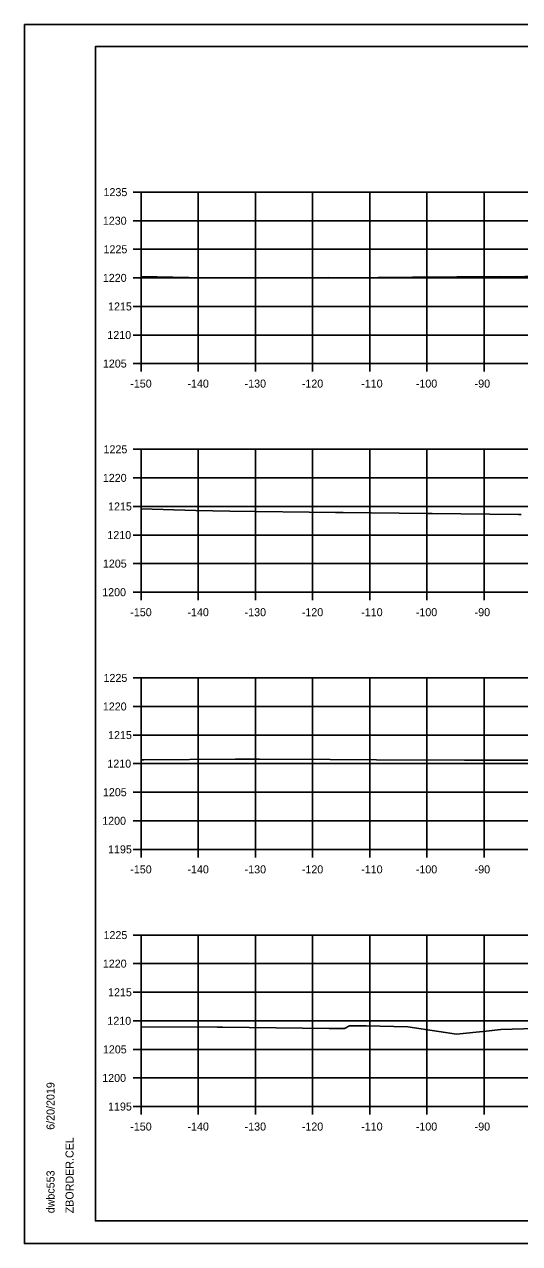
# Model space of a CAD drawing. Extents: x -70 to 701944, y -4 to 666871.
# Drawn here: x 680521.3 to 680607.9, y 651845.9 to 652059.3 of the extents above; entities that cross this region are included whole.
import ezdxf

# ---------------------------------------------------------------- set-up
doc = ezdxf.new("R2010")
doc.units = 0
for name, color, linetype in [('R_Axis', 7, 'Continuous'), ('R_Axis Annot', 7, 'Continuous'), ('R_Border', 7, 'Continuous'), ('R_Exist Surface', 7, 'Continuous'), ('R_Grid', 7, 'Continuous'), ('R_No Plot', 7, 'Continuous')]:
    doc.layers.add(name, color=color, linetype=linetype)

msp = doc.modelspace()

# ---------------------------------------------------------------- linework, layer by layer
at = {"layer": 'R_Axis'}
for p, q in [((680540.29, 652029.9), (680541.69, 652029.9)), ((680541.69, 651999.9), (680541.69, 652029.9)), ((680540.29, 652024.9), (680541.69, 652024.9)), ((680540.29, 652019.9), (680541.69, 652019.9)), ((680540.29, 652014.9), (680541.69, 652014.9)), ((680540.29, 652009.9), (680541.69, 652009.9)), ((680540.29, 652004.9), (680541.69, 652004.9)), ((680540.29, 651999.9), (680541.69, 651999.9)), ((680541.69, 651999.9), (680841.69, 651999.9)), ((680541.69, 651998.5), (680541.69, 651999.9)), ((680551.69, 651998.5), (680551.69, 651999.9)), ((680561.69, 651998.5), (680561.69, 651999.9)), ((680571.69, 651998.5), (680571.69, 651999.9)), ((680581.69, 651998.5), (680581.69, 651999.9)), ((680591.69, 651998.5), (680591.69, 651999.9)), ((680601.69, 651998.5), (680601.69, 651999.9)), ((680540.29, 651984.9), (680541.69, 651984.9)), ((680541.69, 651959.9), (680541.69, 651984.9)), ((680540.29, 651979.9), (680541.69, 651979.9)), ((680540.29, 651974.9), (680541.69, 651974.9)), ((680540.29, 651969.9), (680541.69, 651969.9)), ((680540.29, 651964.9), (680541.69, 651964.9)), ((680540.29, 651959.9), (680541.69, 651959.9)), ((680541.69, 651959.9), (680841.69, 651959.9)), ((680541.69, 651958.5), (680541.69, 651959.9)), ((680551.69, 651958.5), (680551.69, 651959.9)), ((680561.69, 651958.5), (680561.69, 651959.9)), ((680571.69, 651958.5), (680571.69, 651959.9)), ((680581.69, 651958.5), (680581.69, 651959.9)), ((680591.69, 651958.5), (680591.69, 651959.9)), ((680601.69, 651958.5), (680601.69, 651959.9)), ((680540.29, 651944.9), (680541.69, 651944.9)), ((680541.69, 651914.9), (680541.69, 651944.9)), ((680540.29, 651939.9), (680541.69, 651939.9)), ((680540.29, 651934.9), (680541.69, 651934.9)), ((680540.29, 651929.9), (680541.69, 651929.9)), ((680540.29, 651924.9), (680541.69, 651924.9)), ((680540.29, 651919.9), (680541.69, 651919.9)), ((680540.29, 651914.9), (680541.69, 651914.9)), ((680541.69, 651914.9), (680841.69, 651914.9)), ((680541.69, 651913.5), (680541.69, 651914.9)), ((680551.69, 651913.5), (680551.69, 651914.9)), ((680561.69, 651913.5), (680561.69, 651914.9)), ((680571.69, 651913.5), (680571.69, 651914.9)), ((680581.69, 651913.5), (680581.69, 651914.9)), ((680591.69, 651913.5), (680591.69, 651914.9)), ((680601.69, 651913.5), (680601.69, 651914.9)), ((680540.29, 651899.9), (680541.69, 651899.9)), ((680541.69, 651869.9), (680541.69, 651899.9)), ((680540.29, 651894.9), (680541.69, 651894.9)), ((680540.29, 651889.9), (680541.69, 651889.9)), ((680540.29, 651884.9), (680541.69, 651884.9)), ((680540.29, 651879.9), (680541.69, 651879.9)), ((680540.29, 651874.9), (680541.69, 651874.9)), ((680540.29, 651869.9), (680541.69, 651869.9)), ((680541.69, 651869.9), (680841.69, 651869.9)), ((680541.69, 651868.5), (680541.69, 651869.9)), ((680551.69, 651868.5), (680551.69, 651869.9)), ((680561.69, 651868.5), (680561.69, 651869.9)), ((680571.69, 651868.5), (680571.69, 651869.9)), ((680581.69, 651868.5), (680581.69, 651869.9)), ((680591.69, 651868.5), (680591.69, 651869.9)), ((680601.69, 651868.5), (680601.69, 651869.9))]:
    msp.add_line(p, q, dxfattribs=at)
at = {"layer": 'R_Border'}
for p, q in [((680533.69, 652055.36), (680849.87, 652055.36)), ((680533.69, 651849.9), (680533.69, 652055.36)), ((680533.69, 651849.9), (680533.69, 651849.9)), ((680849.87, 651849.9), (680533.69, 651849.9))]:
    msp.add_line(p, q, dxfattribs=at)
at = {"layer": 'R_Exist Surface'}
for points in [[(680541.69, 652015.11), (680552.84, 652014.92), (680570.09, 652014.92), (680574.44, 652014.94), (680577.15, 652014.93), (680589.14, 652015.03), (680604.64, 652015.12), (680605.85, 652015.07), (680620.56, 652015.36)], [(680541.69, 651974.47), (680551.29, 651974.22), (680557.19, 651974.1), (680575.67, 651973.86), (680577.06, 651973.83), (680591.75, 651973.68), (680592.61, 651973.67), (680607.7, 651973.52), (680608.17, 651973.52)], [(680541.69, 651930.56), (680542.19, 651930.56), (680558.19, 651930.69), (680562.39, 651930.68), (680574.79, 651930.62), (680582.89, 651930.55), (680598.28, 651930.48), (680610.11, 651930.52)], [(680541.69, 651883.86), (680555.03, 651883.81), (680555.95, 651883.81), (680574.6, 651883.55), (680577.26, 651883.54), (680578.15, 651884), (680578.25, 651884.05), (680581.05, 651884), (680588.32, 651883.86), (680593.79, 651883.04), (680596.84, 651882.58), (680602.04, 651883.08), (680604.64, 651883.4), (680620.42, 651883.82)]]:
    msp.add_lwpolyline(points, dxfattribs=at)
at = {"layer": 'R_Grid'}
for p, q in [((680541.69, 652029.9), (680841.69, 652029.9)), ((680541.69, 651999.9), (680541.69, 652029.9)), ((680551.69, 651999.9), (680551.69, 652029.9)), ((680561.69, 651999.9), (680561.69, 652029.9)), ((680571.69, 651999.9), (680571.69, 652029.9)), ((680581.69, 651999.9), (680581.69, 652029.9)), ((680591.69, 651999.9), (680591.69, 652029.9)), ((680601.69, 651999.9), (680601.69, 652029.9)), ((680541.69, 652024.9), (680841.69, 652024.9)), ((680541.69, 652019.9), (680841.69, 652019.9)), ((680541.69, 652014.9), (680841.69, 652014.9)), ((680541.69, 652009.9), (680841.69, 652009.9)), ((680541.69, 652004.9), (680841.69, 652004.9)), ((680541.69, 651999.9), (680841.69, 651999.9)), ((680541.69, 651984.9), (680841.69, 651984.9)), ((680541.69, 651959.9), (680541.69, 651984.9)), ((680551.69, 651959.9), (680551.69, 651984.9)), ((680561.69, 651959.9), (680561.69, 651984.9)), ((680571.69, 651959.9), (680571.69, 651984.9)), ((680581.69, 651959.9), (680581.69, 651984.9)), ((680591.69, 651959.9), (680591.69, 651984.9)), ((680601.69, 651959.9), (680601.69, 651984.9)), ((680541.69, 651979.9), (680841.69, 651979.9)), ((680541.69, 651974.9), (680841.69, 651974.9)), ((680541.69, 651969.9), (680841.69, 651969.9)), ((680541.69, 651964.9), (680841.69, 651964.9)), ((680541.69, 651959.9), (680841.69, 651959.9)), ((680541.69, 651944.9), (680841.69, 651944.9)), ((680541.69, 651914.9), (680541.69, 651944.9)), ((680551.69, 651914.9), (680551.69, 651944.9)), ((680561.69, 651914.9), (680561.69, 651944.9)), ((680571.69, 651914.9), (680571.69, 651944.9)), ((680581.69, 651914.9), (680581.69, 651944.9)), ((680591.69, 651914.9), (680591.69, 651944.9)), ((680601.69, 651914.9), (680601.69, 651944.9)), ((680541.69, 651939.9), (680841.69, 651939.9)), ((680541.69, 651934.9), (680841.69, 651934.9)), ((680541.69, 651929.9), (680841.69, 651929.9)), ((680541.69, 651924.9), (680841.69, 651924.9)), ((680541.69, 651919.9), (680841.69, 651919.9)), ((680541.69, 651914.9), (680841.69, 651914.9)), ((680541.69, 651899.9), (680841.69, 651899.9)), ((680541.69, 651869.9), (680541.69, 651899.9)), ((680551.69, 651869.9), (680551.69, 651899.9)), ((680561.69, 651869.9), (680561.69, 651899.9)), ((680571.69, 651869.9), (680571.69, 651899.9)), ((680581.69, 651869.9), (680581.69, 651899.9)), ((680591.69, 651869.9), (680591.69, 651899.9)), ((680601.69, 651869.9), (680601.69, 651899.9)), ((680541.69, 651894.9), (680841.69, 651894.9)), ((680541.69, 651889.9), (680841.69, 651889.9)), ((680541.69, 651884.9), (680841.69, 651884.9)), ((680541.69, 651879.9), (680841.69, 651879.9)), ((680541.69, 651874.9), (680841.69, 651874.9)), ((680541.69, 651869.9), (680841.69, 651869.9))]:
    msp.add_line(p, q, dxfattribs=at)
at = {"layer": 'R_No Plot'}
for p, q in [((680521.29, 652059.25), (680854.62, 652059.25)), ((680521.29, 651845.92), (680854.62, 651845.92))]:
    msp.add_line(p, q, dxfattribs=at)
for points in [[(680521.28, 652059.25), (680854.62, 652059.25), (680854.62, 651845.91), (680521.28, 651845.91)], [(680767.61, 652055.36), (680767.61, 652045.48), (680803.34, 652045.48), (680803.34, 652042.56), (680826.54, 652042.56), (680826.54, 652018.23), (680849.87, 652018.23), (680849.87, 651849.9), (680533.69, 651849.9), (680533.69, 652055.36)]]:
    msp.add_lwpolyline(points, close=True, dxfattribs=at)

# ---------------------------------------------------------------- texts
at = {"layer": 'R_Axis Annot'}
for s, p in [('1235', (680535.12, 652029.2)), ('1230', (680535, 652024.2)), ('1225', (680535.12, 652019.2)), ('1220', (680535, 652014.2)), ('1215', (680535.91, 652009.2)), ('1210', (680535.79, 652004.2)), ('1205', (680535.01, 651999.2)), ('-150', (680539.8, 651995.7)), ('-140', (680549.8, 651995.7)), ('-130', (680559.8, 651995.7)), ('-120', (680569.8, 651995.7)), ('-110', (680580.19, 651995.7)), ('-100', (680589.74, 651995.7)), ('-90', (680600.03, 651995.7)), ('1225', (680535.12, 651984.2)), ('1220', (680535, 651979.2)), ('1215', (680535.91, 651974.2)), ('1210', (680535.79, 651969.2)), ('1205', (680535.01, 651964.2)), ('1200', (680534.89, 651959.2)), ('-150', (680539.8, 651955.7)), ('-140', (680549.8, 651955.7)), ('-130', (680559.8, 651955.7)), ('-120', (680569.8, 651955.7)), ('-110', (680580.19, 651955.7)), ('-100', (680589.74, 651955.7)), ('-90', (680600.03, 651955.7)), ('1225', (680535.12, 651944.2)), ('1220', (680535, 651939.2)), ('1215', (680535.91, 651934.2)), ('1210', (680535.79, 651929.2)), ('1205', (680535.01, 651924.2)), ('1200', (680534.89, 651919.2)), ('1195', (680535.91, 651914.2)), ('-150', (680539.8, 651910.7)), ('-140', (680549.8, 651910.7)), ('-130', (680559.8, 651910.7)), ('-120', (680569.8, 651910.7)), ('-110', (680580.19, 651910.7)), ('-100', (680589.74, 651910.7)), ('-90', (680600.03, 651910.7)), ('1225', (680535.12, 651899.2)), ('1220', (680535, 651894.2)), ('1215', (680535.91, 651889.2)), ('1210', (680535.79, 651884.2)), ('1205', (680535.01, 651879.2)), ('1200', (680534.89, 651874.2)), ('1195', (680535.91, 651869.2)), ('-150', (680539.8, 651865.7)), ('-140', (680549.8, 651865.7)), ('-130', (680559.8, 651865.7)), ('-120', (680569.8, 651865.7)), ('-110', (680580.19, 651865.7)), ('-100', (680589.74, 651865.7)), ('-90', (680600.03, 651865.7))]:
    msp.add_text(s, height=1.4, dxfattribs=at).set_placement(p)
at = {"layer": 'R_Border'}
for s, p in [('6/20/2019', (680526.55, 651865.83)), ('ZBORDER.CEL', (680529.88, 651851.22)), ('dwbc553', (680526.55, 651851.22))]:
    msp.add_text(s, height=1.4, rotation=90, dxfattribs=at).set_placement(p)

doc.saveas('drawing.dxf')
